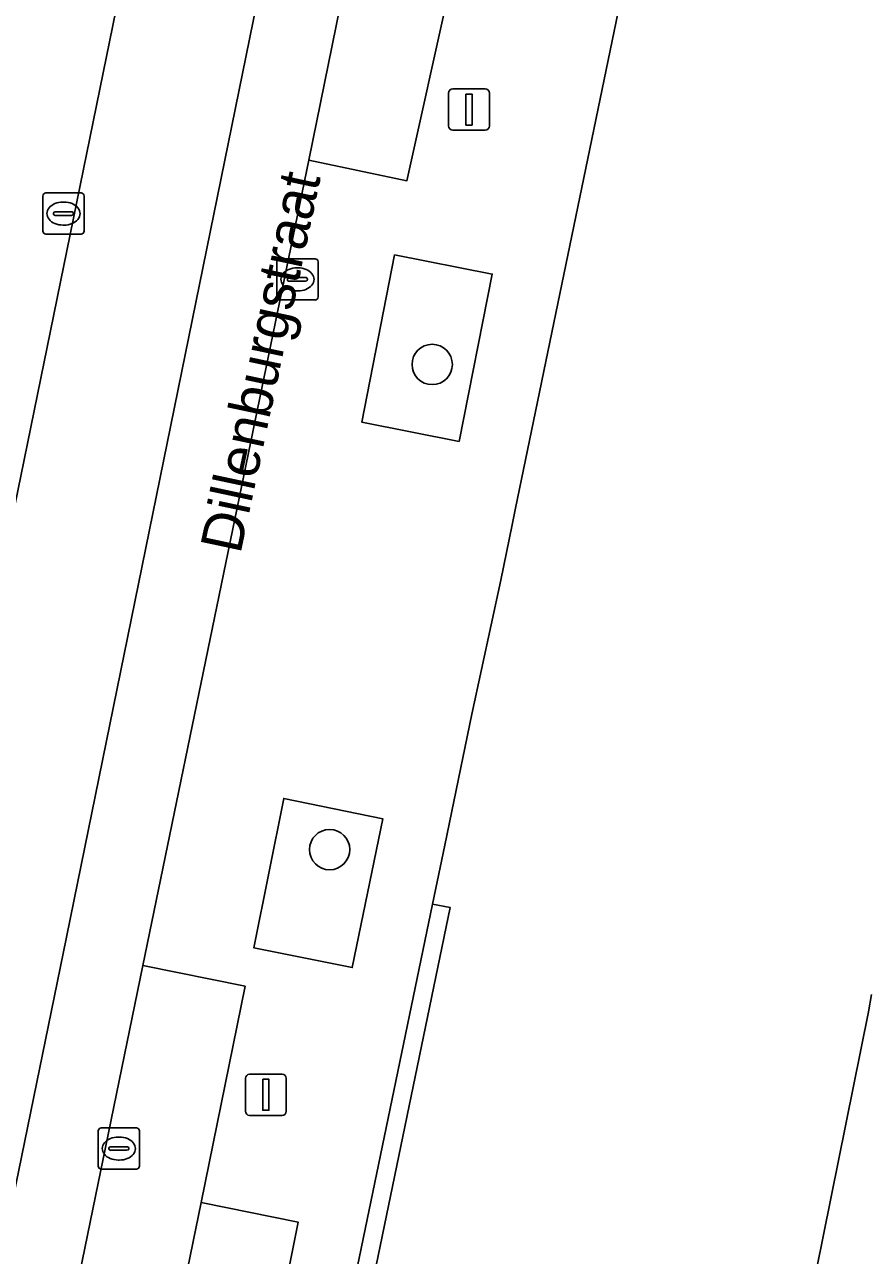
# Model space of a CAD drawing. Extents: x 157692 to 159674, y 381452 to 383291.
# Drawn here: x 158620.06 to 158640.59, y 382561.8 to 382591.66 of the extents above; entities that cross this region are included whole.
import ezdxf

# ---------------------------------------------------------------- set-up
doc = ezdxf.new("R2010")
doc.units = 0
for name, color, linetype in [('IMGEO_Berm_groen', 7, 'Continuous'), ('IMGEO_Boom', 7, 'Continuous'), ('IMGEO_Erf', 7, 'Continuous'), ('IMGEO_Groenvoorziening', 7, 'Continuous'), ('IMGEO_Haag', 7, 'Continuous'), ('IMGEO_Kolk', 7, 'Continuous'), ('IMGEO_Lichtmast', 7, 'Continuous'), ('IMGEO_Openbare_ruimte_label', 7, 'Continuous'), ('IMGEO_Parkeervlak_open', 7, 'Continuous'), ('IMGEO_Rijbaan_lokaal_gesloten', 7, 'Continuous'), ('IMGEO_Voetpad_open', 7, 'Continuous')]:
    doc.layers.add(name, color=color, linetype=linetype)

msp = doc.modelspace()

# ---------------------------------------------------------------- linework, layer by layer
at = {"layer": 'IMGEO_Berm_groen'}
msp.add_lwpolyline([(158636.448, 382661.463), (158630.043, 382662.711), (158602.857, 382530.249), (158595.433, 382493.916), (158601.938, 382492.559), (158606.442, 382514.546), (158608.734, 382525.736)], close=True, dxfattribs=at)
at = {"layer": 'IMGEO_Boom'}
for centre in [(158629.938, 382583.414), (158627.451, 382571.647)]:
    msp.add_circle(centre, 0.489, dxfattribs=at)
at = {"layer": 'IMGEO_Erf'}
for points in [[(158639.814, 382617.927), (158631.962, 382579.925), (158631.878, 382579.52), (158631.601, 382578.183), (158630.899, 382574.931), (158630.242, 382571.758), (158629.944, 382570.322), (158630.375, 382570.239), (158613.263, 382487.481), (158618.11, 382486.525), (158618.032, 382486.133), (158612.716, 382487.181), (158612.335, 382485.34), (158611.26, 382480.174), (158611.007, 382478.919), (158610.558, 382476.747), (158609.286, 382470.596)], [(158640.588, 382568.136), (158640.52, 382567.709), (158626.862, 382500), (158623.922, 382485.426), (158623.734, 382484.523)], [(158623.734, 382484.523), (158623.922, 382485.426), (158626.862, 382500), (158640.52, 382567.709), (158640.588, 382568.136)]]:
    msp.add_lwpolyline(points, dxfattribs=at)
at = {"layer": 'IMGEO_Groenvoorziening'}
for points in [[(158629.028, 382586.072), (158628.229, 382582.014), (158630.589, 382581.547), (158631.394, 382585.607)], [(158626.338, 382572.889), (158625.612, 382569.265), (158628.001, 382568.784), (158628.742, 382572.393)], [(158629.944, 382570.322), (158615.373, 382500), (158612.801, 382487.59), (158612.716, 382487.181), (158618.032, 382486.133), (158618.11, 382486.525), (158613.263, 382487.481), (158630.375, 382570.239)], [(158624.339, 382563.087), (158623.152, 382557.29), (158625.532, 382556.841), (158626.69, 382562.607)]]:
    msp.add_lwpolyline(points, close=True, dxfattribs=at)
at = {"layer": 'IMGEO_Haag'}
msp.add_lwpolyline([(158629.944, 382570.322), (158615.373, 382500), (158612.801, 382487.59), (158612.716, 382487.181), (158618.032, 382486.133), (158618.11, 382486.525), (158613.263, 382487.481), (158630.375, 382570.239)], close=True, dxfattribs=at)
at = {"layer": 'IMGEO_Kolk'}
for p, q in [((158620.572, 382587.573), (158621.424, 382587.573)), ((158620.497, 382586.647), (158620.497, 382587.499)), ((158620.985, 382587.353), (158621.01, 382587.353)), ((158621.498, 382587.499), (158621.498, 382586.647)), ((158620.756, 382587.067), (158620.756, 382587.079)), ((158621.194, 382587.03), (158620.796, 382587.03)), ((158620.799, 382587.116), (158621.197, 382587.116)), ((158621.24, 382587.079), (158621.24, 382587.067)), ((158621.008, 382586.793), (158620.983, 382586.793)), ((158621.424, 382586.573), (158620.572, 382586.573)), ((158626.171, 382585.051), (158626.171, 382585.903)), ((158626.246, 382585.977), (158627.098, 382585.977)), ((158626.659, 382585.757), (158626.684, 382585.757)), ((158627.172, 382585.903), (158627.172, 382585.051)), ((158626.43, 382585.471), (158626.43, 382585.483)), ((158626.868, 382585.434), (158626.47, 382585.434)), ((158626.473, 382585.52), (158626.871, 382585.52)), ((158626.914, 382585.483), (158626.914, 382585.471)), ((158626.682, 382585.197), (158626.657, 382585.197)), ((158627.098, 382584.977), (158626.246, 382584.977)), ((158621.915, 382564.896), (158622.767, 382564.896)), ((158621.84, 382563.97), (158621.84, 382564.822)), ((158622.328, 382564.676), (158622.353, 382564.676)), ((158622.841, 382564.822), (158622.841, 382563.97)), ((158622.099, 382564.39), (158622.099, 382564.402)), ((158622.537, 382564.353), (158622.139, 382564.353)), ((158622.142, 382564.439), (158622.54, 382564.439)), ((158622.583, 382564.402), (158622.583, 382564.39)), ((158622.351, 382564.116), (158622.326, 382564.116)), ((158622.767, 382563.896), (158621.915, 382563.896))]:
    msp.add_line(p, q, dxfattribs=at)
for points in [[(158620.572, 382587.573), (158621.424, 382587.573)], [(158620.497, 382586.647), (158620.497, 382587.499)], [(158621.498, 382587.499), (158621.498, 382586.647)], [(158621.424, 382586.573), (158620.572, 382586.573)], [(158626.171, 382585.051), (158626.171, 382585.903)], [(158626.246, 382585.977), (158627.098, 382585.977)], [(158627.172, 382585.903), (158627.172, 382585.051)], [(158627.098, 382584.977), (158626.246, 382584.977)], [(158621.915, 382564.896), (158622.767, 382564.896)], [(158621.84, 382563.97), (158621.84, 382564.822)], [(158622.841, 382564.822), (158622.841, 382563.97)], [(158622.767, 382563.896), (158621.915, 382563.896)]]:
    msp.add_lwpolyline(points, dxfattribs=at)
for centre, radius, start, end in [((158620.574, 382587.497), 0.0765, 91.552, 178.448), ((158620.574, 382587.497), 0.0765, 91.552, 178.448), ((158621.422, 382587.497), 0.0765, 1.552, 88.448), ((158621.422, 382587.497), 0.0765, 1.552, 88.448), ((158620.796, 382587.076), 0.0403, 85.8775, 175.7526), ((158620.793, 382587.066), 0.0366, 178.938, 274.7102), ((158621.197, 382587.073), 0.043, 264.8664, 352.4533), ((158621.201, 382587.078), 0.0386, 1.7309, 96.639), ((158620.574, 382586.649), 0.0765, 181.552, 268.448), ((158620.574, 382586.649), 0.0765, 181.552, 268.448), ((158621.422, 382586.649), 0.0765, 271.552, 358.448), ((158621.422, 382586.649), 0.0765, 271.552, 358.448), ((158626.248, 382585.901), 0.0765, 91.552, 178.448), ((158626.248, 382585.901), 0.0765, 91.552, 178.448), ((158627.096, 382585.901), 0.0765, 1.552, 88.448), ((158627.096, 382585.901), 0.0765, 1.552, 88.448), ((158626.47, 382585.48), 0.0403, 85.8775, 175.7526), ((158626.467, 382585.47), 0.0366, 178.938, 274.7102), ((158626.871, 382585.477), 0.043, 264.8664, 352.4533), ((158626.875, 382585.482), 0.0386, 1.7309, 96.639), ((158626.248, 382585.053), 0.0765, 181.552, 268.448), ((158626.248, 382585.053), 0.0765, 181.552, 268.448), ((158627.096, 382585.053), 0.0765, 271.552, 358.448), ((158627.096, 382585.053), 0.0765, 271.552, 358.448), ((158621.917, 382564.82), 0.0765, 91.552, 178.448), ((158621.917, 382564.82), 0.0765, 91.552, 178.448), ((158622.765, 382564.82), 0.0765, 1.552, 88.448), ((158622.765, 382564.82), 0.0765, 1.552, 88.448), ((158622.139, 382564.399), 0.0403, 85.8775, 175.7526), ((158622.136, 382564.389), 0.0366, 178.938, 274.7102), ((158622.54, 382564.396), 0.043, 264.8664, 352.4533), ((158622.544, 382564.401), 0.0386, 1.7309, 96.639), ((158621.917, 382563.972), 0.0765, 181.552, 268.448), ((158621.917, 382563.972), 0.0765, 181.552, 268.448), ((158622.765, 382563.972), 0.0765, 271.552, 358.448), ((158622.765, 382563.972), 0.0765, 271.552, 358.448)]:
    msp.add_arc(centre, radius, start, end, dxfattribs=at)
for centre, major_axis, ratio, start_param, end_param in [((158620.984, 382587.073), (-0.387, 0.002), 0.722429, 4.712389, 7.853982), ((158621.009, 382587.073), (-0.39, 0.002), 0.717154, 1.570796, 4.712389), ((158626.658, 382585.477), (-0.387, 0.002), 0.722429, 4.712389, 7.853982), ((158626.683, 382585.477), (-0.39, 0.002), 0.717154, 1.570796, 4.712389), ((158622.327, 382564.396), (-0.387, 0.002), 0.722429, 4.712389, 7.853982), ((158622.352, 382564.396), (-0.39, 0.002), 0.717154, 1.570796, 4.712389)]:
    msp.add_ellipse(centre, major_axis=major_axis, ratio=ratio, start_param=start_param, end_param=end_param, dxfattribs=at)
at = {"layer": 'IMGEO_Lichtmast'}
for p, q in [((158630.337, 382589.196), (158630.337, 382589.996)), ((158630.337, 382589.996), (158630.337, 382589.196)), ((158630.437, 382590.096), (158631.227, 382590.096)), ((158631.227, 382590.096), (158630.437, 382590.096)), ((158631.327, 382589.996), (158631.327, 382589.196)), ((158631.327, 382589.196), (158631.327, 382589.996)), ((158631.227, 382589.096), (158630.437, 382589.096)), ((158630.437, 382589.096), (158631.227, 382589.096)), ((158625.411, 382565.3), (158625.411, 382566.1)), ((158625.411, 382566.1), (158625.411, 382565.3)), ((158625.511, 382566.2), (158626.301, 382566.2)), ((158626.301, 382566.2), (158625.511, 382566.2)), ((158626.401, 382566.1), (158626.401, 382565.3)), ((158626.401, 382565.3), (158626.401, 382566.1)), ((158626.301, 382565.2), (158625.511, 382565.2)), ((158625.511, 382565.2), (158626.301, 382565.2))]:
    msp.add_line(p, q, dxfattribs=at)
for points in [[(158630.757, 382589.971), (158630.907, 382589.971), (158630.907, 382589.221), (158630.757, 382589.221), (158630.757, 382589.971)], [(158625.831, 382566.075), (158625.981, 382566.075), (158625.981, 382565.325), (158625.831, 382565.325), (158625.831, 382566.075)]]:
    msp.add_lwpolyline(points, dxfattribs=at)
for centre, start, end in [((158630.437, 382589.996), 90, 180), ((158630.437, 382589.996), 90, 180), ((158631.227, 382589.996), 0, 90), ((158631.227, 382589.996), 360, 90), ((158630.437, 382589.196), 180, 270), ((158630.437, 382589.196), 180, 270), ((158631.227, 382589.196), 270, 0), ((158631.227, 382589.196), 270, 0), ((158625.511, 382566.1), 90, 180), ((158625.511, 382566.1), 90, 180), ((158626.301, 382566.1), 0, 90), ((158626.301, 382566.1), 360, 90), ((158625.511, 382565.3), 180, 270), ((158625.511, 382565.3), 180, 270), ((158626.301, 382565.3), 270, 0), ((158626.301, 382565.3), 270, 0)]:
    msp.add_arc(centre, 0.1, start, end, dxfattribs=at)
at = {"layer": 'IMGEO_Parkeervlak_open'}
for points in [[(158631.577, 382598.445), (158632.731, 382604.279), (158633.925, 382610.219), (158635.164, 382616.361), (158635.329, 382617.158), (158632.895, 382617.619), (158626.944, 382588.365), (158629.324, 382587.869), (158630.352, 382592.502)], [(158620.658, 382545.182), (158621.844, 382550.974), (158623.152, 382557.29), (158624.339, 382563.087), (158625.402, 382568.334), (158622.926, 382568.835), (158613.381, 382522.385), (158609.698, 382504.237), (158606.359, 382487.935), (158608.833, 382487.432), (158609.671, 382491.633), (158611.047, 382498.331), (158612.273, 382504.35), (158613.507, 382510.274), (158614.679, 382516.128), (158615.87, 382521.936), (158617.094, 382527.819), (158618.284, 382533.529), (158619.48, 382539.476)]]:
    msp.add_lwpolyline(points, close=True, dxfattribs=at)
at = {"layer": 'IMGEO_Rijbaan_lokaal_gesloten'}
for points in [[(158637.629, 382668.644), (158637.467, 382667.539), (158637.202, 382665.642), (158636.837, 382663.461), (158636.448, 382661.463), (158608.734, 382525.736), (158606.442, 382514.546), (158601.938, 382492.559), (158601.54, 382490.727), (158600.401, 382485.018)], [(158609.586, 382513.419), (158620.99, 382569.129), (158634.128, 382633.601), (158640.026, 382662.22)], [(158622.926, 382568.835), (158626.944, 382588.365), (158632.895, 382617.619), (158636.112, 382633.262), (158639.616, 382650.683), (158640.044, 382652.994), (158641.583, 382660.356), (158642.123, 382662.263)], [(158634.128, 382633.601), (158620.99, 382569.129), (158609.586, 382513.419), (158599.733, 382466.035)], [(158602.857, 382471.213), (158605.63, 382484.188), (158606.359, 382487.935), (158609.698, 382504.237), (158613.381, 382522.385), (158622.926, 382568.835)]]:
    msp.add_lwpolyline(points, dxfattribs=at)
at = {"layer": 'IMGEO_Voetpad_open'}
for points in [[(158629.944, 382570.322), (158630.242, 382571.758), (158630.899, 382574.931), (158631.601, 382578.183), (158631.878, 382579.52), (158631.962, 382579.925), (158639.814, 382617.927)], [(158635.164, 382616.361), (158633.925, 382610.219), (158636.292, 382609.71), (158635.114, 382603.807), (158632.731, 382604.279), (158631.577, 382598.445), (158633.909, 382597.979), (158632.753, 382592.059), (158630.352, 382592.502), (158629.324, 382587.869), (158626.944, 382588.365), (158622.926, 382568.835), (158625.402, 382568.334), (158624.339, 382563.087), (158626.69, 382562.607), (158625.532, 382556.841)], [(158583.992, 382346.928), (158584.905, 382351.489), (158585.896, 382356.517), (158586.469, 382359.129), (158587.106, 382362.4), (158596.581, 382408.867), (158604.319, 382445.573), (158604.469, 382445.54), (158607.237, 382458.858), (158608.979, 382458.529), (158609.487, 382460.968), (158609.544, 382461.37), (158607.502, 382461.854), (158608.011, 382464.43), (158609.286, 382470.596), (158610.558, 382476.747), (158611.007, 382478.919), (158611.26, 382480.174), (158612.335, 382485.34), (158612.716, 382487.181), (158612.801, 382487.59), (158615.373, 382500), (158629.944, 382570.322)]]:
    msp.add_lwpolyline(points, dxfattribs=at)
for points in [[(158628.229, 382582.014), (158629.028, 382586.072), (158631.394, 382585.607), (158630.589, 382581.547)], [(158625.612, 382569.265), (158626.338, 382572.889), (158628.742, 382572.393), (158628.001, 382568.784)]]:
    msp.add_lwpolyline(points, close=True, dxfattribs=at)

# ---------------------------------------------------------------- texts
at = {"layer": 'IMGEO_Openbare_ruimte_label'}
msp.add_text('Dillenburgstraat', height=1, rotation=77.9933, dxfattribs=at).set_placement((158625.287, 382578.795))

doc.saveas('drawing.dxf')
